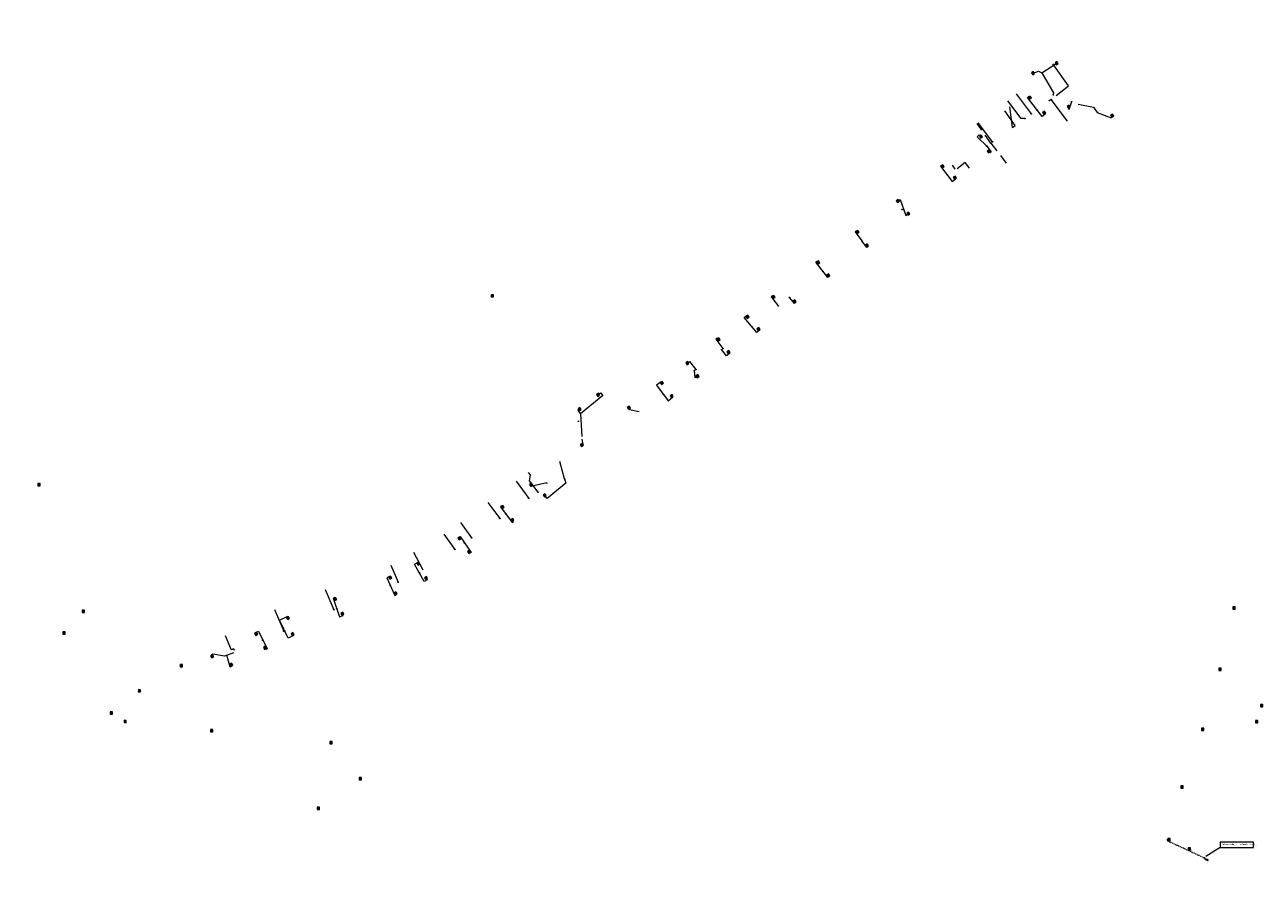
# Model space of a CAD drawing. Header units: inches. Extents: x 0 to 191500, y 0 to 342750.
# Tile 438 of 547: x 188369 to 188749, y 333902 to 334162. Entities that reach past the tile are written whole.
import ezdxf
from ezdxf.enums import TextEntityAlignment as Align

# ---------------------------------------------------------------- set-up
doc = ezdxf.new("R2010")
doc.units = ezdxf.units.IN
doc.header["$MEASUREMENT"] = 0
for name, pattern in [('RI-GWA_HUISAANSLUITING', [23, 4, -1.8, 2.6, -1.8, 4.6, -1.8, 4.6, -1.8]), ('RI-HWA_HUISAANSLUITING', [4.8, 3, -1.8]), ('RI-HWA_KOLKAANSLUITING', [4.3, 2.5, -1.8])]:
    doc.linetypes.add(name, pattern=pattern)
doc.layers.get('0').update_dxf_attribs({"lineweight": 20})
for name, color, linetype, lineweight in [('ECW', 150, 'Continuous', 20), ('N-WE-RI-GWA_HUISAANSLUITING_PP_160-G', 30, 'RI-GWA_HUISAANSLUITING', 20), ('N-WE-RI-HWA_HUISAANSLUITING_PP_160-G', 150, 'RI-HWA_HUISAANSLUITING', 20), ('N-WE-RI-HWA_KOLK-S', 150, 'Continuous', 20), ('N-WE-RI-HWA_KOLKAANSLUITING_PP_160-G', 150, 'RI-HWA_KOLKAANSLUITING', 20), ('N-WE-RI-HWA_KOLKAANSLUITING_PVC_125-G', 150, 'RI-HWA_KOLKAANSLUITING', 20), ('N-WE-RI-INLAAT', 7, 'Continuous', 20), ('N-WE-RI-VWA-MAATVOERING-T25', 30, 'Continuous', 20), ('Tekst algemeen', 7, 'Continuous', 20)]:
    doc.layers.add(name, color=color, linetype=linetype, lineweight=lineweight)
doc.styles.add('ENV-P', font='ISOCP.SHX')
picture_1 = doc.add_image_def('image1.ecw', size_in_pixel=(220000, 285000))

# ---------------------------------------------------------------- blocks, each defined once
blk = doc.blocks.new('A$C2C270354')
h = blk.add_hatch(color=256)
h.dxf.hatch_style = 1
edge = h.paths.add_edge_path()
edge.add_arc((0, 0), 0.1, 0, 360)
blk.add_circle((0, 0), 0.1)

msp = doc.modelspace()

# ---------------------------------------------------------------- linework, layer by layer
at = {"layer": 'N-WE-RI-GWA_HUISAANSLUITING_PP_160-G', "ltscale": 5, "flags": 128}
for points in [[(188685.13661, 334140.62899), (188688.90939, 334143.5965), (188684.04873, 334150.38594)], [(188658.52844, 334118.42826), (188657.26688, 334120.11733), (188654.74755, 334118.23565)], [(188519.75153, 334022.51248), (188523.58774, 334017.2565)], [(188523.41126, 334025.1737), (188523.98121, 334024.43148), (188523.74079, 334022.60018), (188526.40097, 334019.13594)], [(188511.09703, 334016.02537), (188514.72036, 334011.06107)], [(188502.70357, 334009.81256), (188506.08468, 334005.18012)], [(188497.54185, 334006.28444), (188500.93909, 334001.62989)], [(188488.29876, 334000.76656), (188491.16397, 333995.38403)], [(188481.30477, 333996.8004), (188483.55581, 333991.58845)], [(188461.22912, 333989.33198), (188463.89826, 333983.15199)], [(188445.6887, 333983.17338), (188448.544, 333976.56238)], [(188430.57978, 333975.21035), (188432.45148, 333970.8767)], [(188433.44774, 333970.62759), (188433.24887, 333971.19902), (188432.45148, 333970.8767)]]:
    msp.add_lwpolyline(points, dxfattribs=at)
at = {"layer": 'N-WE-RI-GWA_HUISAANSLUITING_PP_160-G', "ltscale": 5}
for points in [[(188672.90421, 334141.12106), (188677.4578, 334135.02436)], [(188688.56895, 334132.75733), (188683.5608, 334139.46263)], [(188671.72529, 334130.86168), (188672.53914, 334131.44276), (188669.38475, 334135.93994)], [(188675.53255, 334133.62979), (188674.39558, 334133.64253), (188670.27247, 334139.01502)], [(188671.72529, 334130.86168), (188670.96028, 334137.21579)], [(188665.61431, 334126.41876), (188661.21059, 334132.24088)]]:
    msp.add_lwpolyline(points, dxfattribs=at)
at = {"layer": 'N-WE-RI-HWA_HUISAANSLUITING_PP_160-G'}
for points in [[(188665.12407, 334126.06536), (188660.94382, 334132.04996)], [(188665.12407, 334126.06536), (188669.78558, 334119.98251)]]:
    msp.add_lwpolyline(points, dxfattribs=at)
at = {"layer": 'N-WE-RI-HWA_KOLK-S'}
for p, q in [((188685.3483, 334151.0685), (188684.77456, 334150.67369)), ((188685.74311, 334150.49476), (188684.77456, 334150.67369)), ((188684.77456, 334150.67369), (188685.16937, 334150.09995)), ((188685.3483, 334151.0685), (188685.16937, 334150.09995)), ((188685.74311, 334150.49476), (188685.3483, 334151.0685)), ((188678.10259, 334148.00118), (188677.52885, 334147.60637)), ((188678.4974, 334147.42744), (188677.52885, 334147.60637)), ((188677.52885, 334147.60637), (188677.92366, 334147.03263)), ((188678.10259, 334148.00118), (188677.92366, 334147.03263)), ((188677.92366, 334147.03263), (188678.4974, 334147.42744)), ((188678.4974, 334147.42744), (188678.10259, 334148.00118)), ((188685.16937, 334150.09995), (188685.74311, 334150.49476)), ((188677.10584, 334140.47641), (188676.5321, 334140.0816)), ((188677.50065, 334139.90267), (188676.5321, 334140.0816)), ((188676.5321, 334140.0816), (188676.92691, 334139.50786)), ((188677.10584, 334140.47641), (188676.92691, 334139.50786)), ((188676.92691, 334139.50786), (188677.50065, 334139.90267)), ((188677.50065, 334139.90267), (188677.10584, 334140.47641)), ((188681.50977, 334135.86339), (188680.93604, 334135.46858)), ((188681.90458, 334135.28965), (188680.93604, 334135.46858)), ((188680.93604, 334135.46858), (188681.33084, 334134.89484)), ((188681.50977, 334135.86339), (188681.33084, 334134.89484)), ((188681.90458, 334135.28965), (188681.50977, 334135.86339)), ((188689.01819, 334137.65165), (188688.44445, 334137.25684)), ((188689.413, 334137.07791), (188688.44445, 334137.25684)), ((188688.44445, 334137.25684), (188688.83926, 334136.6831)), ((188689.01819, 334137.65165), (188688.83926, 334136.6831)), ((188688.83926, 334136.6831), (188689.413, 334137.07791)), ((188689.413, 334137.07791), (188689.01819, 334137.65165)), ((188681.33084, 334134.89484), (188681.90458, 334135.28965)), ((188702.35957, 334134.99155), (188701.78583, 334134.59674)), ((188702.75438, 334134.41781), (188701.78583, 334134.59674)), ((188701.78583, 334134.59674), (188702.18064, 334134.02301)), ((188702.35957, 334134.99155), (188702.18064, 334134.02301)), ((188702.18064, 334134.02301), (188702.75438, 334134.41781)), ((188702.75438, 334134.41781), (188702.35957, 334134.99155)), ((188662.16008, 334128.55688), (188661.58634, 334128.16207)), ((188662.55489, 334127.98314), (188661.58634, 334128.16207)), ((188661.58634, 334128.16207), (188661.98115, 334127.58833)), ((188662.16008, 334128.55688), (188661.98115, 334127.58833)), ((188661.98115, 334127.58833), (188662.55489, 334127.98314)), ((188662.55489, 334127.98314), (188662.16008, 334128.55688)), ((188664.56103, 334124.04932), (188663.98729, 334123.65451)), ((188664.95584, 334123.47558), (188663.98729, 334123.65451)), ((188663.98729, 334123.65451), (188664.3821, 334123.08077)), ((188664.56103, 334124.04932), (188664.3821, 334123.08077)), ((188664.3821, 334123.08077), (188664.95584, 334123.47558)), ((188664.95584, 334123.47558), (188664.56103, 334124.04932)), ((188650.41096, 334119.4416), (188649.83723, 334119.04679)), ((188650.80577, 334118.86786), (188649.83723, 334119.04679)), ((188649.83723, 334119.04679), (188650.23203, 334118.47305)), ((188650.41096, 334119.4416), (188650.23203, 334118.47305)), ((188650.23203, 334118.47305), (188650.80577, 334118.86786)), ((188650.80577, 334118.86786), (188650.41096, 334119.4416)), ((188654.14016, 334115.98773), (188653.56642, 334115.59293)), ((188654.53497, 334115.414), (188653.56642, 334115.59293)), ((188653.56642, 334115.59293), (188653.96123, 334115.01919)), ((188654.14016, 334115.98773), (188653.96123, 334115.01919)), ((188653.96123, 334115.01919), (188654.53497, 334115.414)), ((188654.53497, 334115.414), (188654.14016, 334115.98773)), ((188636.7285, 334108.81977), (188636.15476, 334108.42496)), ((188637.12331, 334108.24604), (188636.15476, 334108.42496)), ((188636.15476, 334108.42496), (188636.54957, 334107.85123)), ((188636.7285, 334108.81977), (188636.54957, 334107.85123)), ((188636.54957, 334107.85123), (188637.12331, 334108.24604)), ((188637.12331, 334108.24604), (188636.7285, 334108.81977)), ((188639.9296, 334104.96003), (188639.35587, 334104.56522)), ((188640.32441, 334104.38629), (188639.35587, 334104.56522)), ((188639.35587, 334104.56522), (188639.75068, 334103.99148)), ((188639.9296, 334104.96003), (188639.75068, 334103.99148)), ((188639.75068, 334103.99148), (188640.32441, 334104.38629)), ((188640.32441, 334104.38629), (188639.9296, 334104.96003)), ((188624.3493, 334099.34564), (188623.77556, 334098.95083)), ((188624.74411, 334098.77191), (188623.77556, 334098.95083)), ((188623.77556, 334098.95083), (188624.17037, 334098.3771)), ((188624.3493, 334099.34564), (188624.17037, 334098.3771)), ((188624.17037, 334098.3771), (188624.74411, 334098.77191)), ((188624.74411, 334098.77191), (188624.3493, 334099.34564)), ((188627.25334, 334095.19697), (188626.6796, 334094.80216)), ((188627.64815, 334094.62323), (188626.6796, 334094.80216)), ((188626.6796, 334094.80216), (188627.07441, 334094.22842)), ((188627.25334, 334095.19697), (188627.07441, 334094.22842)), ((188627.07441, 334094.22842), (188627.64815, 334094.62323)), ((188627.64815, 334094.62323), (188627.25334, 334095.19697)), ((188612.28413, 334089.98444), (188611.71039, 334089.58963)), ((188612.28413, 334089.98444), (188612.1052, 334089.01589)), ((188612.67894, 334089.4107), (188612.28413, 334089.98444)), ((188612.67894, 334089.4107), (188611.71039, 334089.58963)), ((188611.71039, 334089.58963), (188612.1052, 334089.01589)), ((188612.1052, 334089.01589), (188612.67894, 334089.4107)), ((188615.40022, 334086.04772), (188614.82648, 334085.65291)), ((188615.79503, 334085.47398), (188614.82648, 334085.65291)), ((188614.82648, 334085.65291), (188615.22129, 334085.07917)), ((188615.40022, 334086.04772), (188615.22129, 334085.07917)), ((188615.22129, 334085.07917), (188615.79503, 334085.47398)), ((188615.79503, 334085.47398), (188615.40022, 334086.04772)), ((188512.05252, 334079.63697), (188512.05103, 334078.94052)), ((188512.05103, 334078.94052), (188512.74897, 334079.63548)), ((188512.05103, 334078.94052), (188512.74748, 334078.93903)), ((188512.05252, 334079.63697), (188512.74748, 334078.93903)), ((188512.74897, 334079.63548), (188512.05252, 334079.63697)), ((188512.74748, 334078.93903), (188512.74897, 334079.63548)), ((188598.62168, 334079.43061), (188598.04795, 334079.0358)), ((188599.01649, 334078.85687), (188598.04795, 334079.0358)), ((188598.04795, 334079.0358), (188598.44275, 334078.46206)), ((188598.62168, 334079.43061), (188598.44275, 334078.46206)), ((188598.44275, 334078.46206), (188599.01649, 334078.85687)), ((188599.01649, 334078.85687), (188598.62168, 334079.43061)), ((188605.08338, 334078.10511), (188604.50964, 334077.7103)), ((188605.47818, 334077.53137), (188604.50964, 334077.7103)), ((188604.50964, 334077.7103), (188604.90445, 334077.13656)), ((188605.08338, 334078.10511), (188604.90445, 334077.13656)), ((188604.90445, 334077.13656), (188605.47818, 334077.53137)), ((188605.47818, 334077.53137), (188605.08338, 334078.10511)), ((188590.67027, 334073.33045), (188590.09653, 334072.93564)), ((188591.06508, 334072.75672), (188590.09653, 334072.93564)), ((188590.09653, 334072.93564), (188590.49134, 334072.36191)), ((188590.67027, 334073.33045), (188590.49134, 334072.36191)), ((188590.49134, 334072.36191), (188591.06508, 334072.75672)), ((188591.06508, 334072.75672), (188590.67027, 334073.33045)), ((188594.0184, 334069.56868), (188593.44466, 334069.17387)), ((188594.4132, 334068.99494), (188593.44466, 334069.17387)), ((188593.44466, 334069.17387), (188593.83947, 334068.60013)), ((188594.0184, 334069.56868), (188593.83947, 334068.60013)), ((188593.83947, 334068.60013), (188594.4132, 334068.99494)), ((188594.4132, 334068.99494), (188594.0184, 334069.56868)), ((188581.75966, 334066.41852), (188581.18593, 334066.02371)), ((188582.15447, 334065.84478), (188581.18593, 334066.02371)), ((188581.18593, 334066.02371), (188581.58074, 334065.44997)), ((188581.75966, 334066.41852), (188581.58074, 334065.44997)), ((188581.58074, 334065.44997), (188582.15447, 334065.84478)), ((188582.15447, 334065.84478), (188581.75966, 334066.41852)), ((188584.86676, 334062.4978), (188584.29302, 334062.10299)), ((188585.26156, 334061.92406), (188584.29302, 334062.10299)), ((188584.29302, 334062.10299), (188584.68783, 334061.52925)), ((188584.86676, 334062.4978), (188584.68783, 334061.52925)), ((188584.68783, 334061.52925), (188585.26156, 334061.92406)), ((188585.26156, 334061.92406), (188584.86676, 334062.4978)), ((188572.22097, 334059.12873), (188571.64724, 334058.73392)), ((188572.61578, 334058.55499), (188571.64724, 334058.73392)), ((188571.64724, 334058.73392), (188572.04204, 334058.16019)), ((188572.22097, 334059.12873), (188572.04204, 334058.16019)), ((188572.04204, 334058.16019), (188572.61578, 334058.55499)), ((188572.61578, 334058.55499), (188572.22097, 334059.12873)), ((188564.43757, 334053.09754), (188563.86384, 334052.70273)), ((188564.83238, 334052.5238), (188563.86384, 334052.70273)), ((188563.86384, 334052.70273), (188564.25865, 334052.12899)), ((188564.43757, 334053.09754), (188564.25865, 334052.12899)), ((188564.25865, 334052.12899), (188564.83238, 334052.5238)), ((188564.83238, 334052.5238), (188564.43757, 334053.09754)), ((188575.36706, 334055.174), (188574.79332, 334054.77919)), ((188575.76187, 334054.60026), (188574.79332, 334054.77919)), ((188574.79332, 334054.77919), (188575.18813, 334054.20546)), ((188575.36706, 334055.174), (188575.18813, 334054.20546)), ((188575.18813, 334054.20546), (188575.76187, 334054.60026)), ((188575.76187, 334054.60026), (188575.36706, 334055.174)), ((188544.90473, 334049.44807), (188544.33099, 334049.05326)), ((188545.29954, 334048.87433), (188544.33099, 334049.05326)), ((188544.33099, 334049.05326), (188544.7258, 334048.47952)), ((188544.90473, 334049.44807), (188544.7258, 334048.47952)), ((188544.7258, 334048.47952), (188545.29954, 334048.87433)), ((188545.29954, 334048.87433), (188544.90473, 334049.44807)), ((188567.46764, 334049.07483), (188566.8939, 334048.68002)), ((188567.86245, 334048.5011), (188566.8939, 334048.68002)), ((188566.8939, 334048.68002), (188567.28871, 334048.10629)), ((188567.46764, 334049.07483), (188567.28871, 334048.10629)), ((188567.28871, 334048.10629), (188567.86245, 334048.5011)), ((188567.86245, 334048.5011), (188567.46764, 334049.07483)), ((188539.26672, 334045.08837), (188538.69298, 334044.69357)), ((188539.66153, 334044.51464), (188538.69298, 334044.69357)), ((188538.69298, 334044.69357), (188539.08779, 334044.11983)), ((188539.26672, 334045.08837), (188539.08779, 334044.11983)), ((188539.08779, 334044.11983), (188539.66153, 334044.51464)), ((188539.66153, 334044.51464), (188539.26672, 334045.08837)), ((188554.30382, 334045.51989), (188553.73008, 334045.12508)), ((188554.69863, 334044.94615), (188553.73008, 334045.12508)), ((188553.73008, 334045.12508), (188554.12489, 334044.55134)), ((188554.30382, 334045.51989), (188554.12489, 334044.55134)), ((188554.12489, 334044.55134), (188554.69863, 334044.94615)), ((188554.69863, 334044.94615), (188554.30382, 334045.51989)), ((188539.93932, 334034.09021), (188539.36558, 334033.6954)), ((188540.33413, 334033.51647), (188539.36558, 334033.6954)), ((188539.36558, 334033.6954), (188539.76039, 334033.12166)), ((188539.93932, 334034.09021), (188539.76039, 334033.12166)), ((188539.76039, 334033.12166), (188540.33413, 334033.51647)), ((188540.33413, 334033.51647), (188539.93932, 334034.09021)), ((188373.22052, 334021.78297), (188373.21903, 334021.08652)), ((188373.21903, 334021.08652), (188373.91697, 334021.78148)), ((188373.22052, 334021.78297), (188373.91548, 334021.08503)), ((188373.91697, 334021.78148), (188373.22052, 334021.78297)), ((188373.91548, 334021.08503), (188373.91697, 334021.78148)), ((188524.40933, 334021.88582), (188523.8356, 334021.49101)), ((188524.40933, 334021.88582), (188524.23041, 334020.91727)), ((188524.80414, 334021.31208), (188524.40933, 334021.88582)), ((188373.21903, 334021.08652), (188373.91548, 334021.08503)), ((188524.80414, 334021.31208), (188523.8356, 334021.49101)), ((188523.8356, 334021.49101), (188524.23041, 334020.91727)), ((188524.23041, 334020.91727), (188524.80414, 334021.31208)), ((188528.54959, 334018.65386), (188527.97585, 334018.25905)), ((188528.94439, 334018.08012), (188527.97585, 334018.25905)), ((188527.97585, 334018.25905), (188528.37066, 334017.68531)), ((188528.54959, 334018.65386), (188528.37066, 334017.68531)), ((188528.37066, 334017.68531), (188528.94439, 334018.08012)), ((188528.94439, 334018.08012), (188528.54959, 334018.65386)), ((188515.65776, 334015.10885), (188515.08403, 334014.71404)), ((188516.05257, 334014.53511), (188515.08403, 334014.71404)), ((188515.08403, 334014.71404), (188515.47883, 334014.1403)), ((188515.65776, 334015.10885), (188515.47883, 334014.1403)), ((188515.47883, 334014.1403), (188516.05257, 334014.53511)), ((188516.05257, 334014.53511), (188515.65776, 334015.10885)), ((188518.66984, 334011.11115), (188518.0961, 334010.71634)), ((188519.06464, 334010.53741), (188518.0961, 334010.71634)), ((188518.0961, 334010.71634), (188518.49091, 334010.1426)), ((188518.66984, 334011.11115), (188518.49091, 334010.1426)), ((188518.49091, 334010.1426), (188519.06464, 334010.53741)), ((188519.06464, 334010.53741), (188518.66984, 334011.11115)), ((188502.47153, 334005.49691), (188501.8978, 334005.1021)), ((188502.86634, 334004.92317), (188501.8978, 334005.1021)), ((188501.8978, 334005.1021), (188502.2926, 334004.52836)), ((188502.47153, 334005.49691), (188502.2926, 334004.52836)), ((188502.2926, 334004.52836), (188502.86634, 334004.92317)), ((188502.86634, 334004.92317), (188502.47153, 334005.49691)), ((188505.38958, 334001.38123), (188504.81584, 334000.98642)), ((188505.78439, 334000.80749), (188504.81584, 334000.98642)), ((188504.81584, 334000.98642), (188505.21065, 334000.41268)), ((188505.38958, 334001.38123), (188505.21065, 334000.41268)), ((188505.21065, 334000.41268), (188505.78439, 334000.80749)), ((188505.78439, 334000.80749), (188505.38958, 334001.38123)), ((188489.88174, 333997.77883), (188489.30801, 333997.38402)), ((188490.27655, 333997.20509), (188489.30801, 333997.38402)), ((188489.30801, 333997.38402), (188489.70281, 333996.81028)), ((188489.88174, 333997.77883), (188489.70281, 333996.81028)), ((188489.70281, 333996.81028), (188490.27655, 333997.20509)), ((188490.27655, 333997.20509), (188489.88174, 333997.77883)), ((188481.22374, 333993.46183), (188480.65, 333993.06702)), ((188481.61855, 333992.8881), (188480.65, 333993.06702)), ((188480.65, 333993.06702), (188481.04481, 333992.49329)), ((188481.22374, 333993.46183), (188481.04481, 333992.49329)), ((188481.04481, 333992.49329), (188481.61855, 333992.8881)), ((188481.61855, 333992.8881), (188481.22374, 333993.46183)), ((188492.22171, 333993.31728), (188491.64797, 333992.92247)), ((188492.61652, 333992.74355), (188491.64797, 333992.92247)), ((188491.64797, 333992.92247), (188492.04278, 333992.34874)), ((188492.22171, 333993.31728), (188492.04278, 333992.34874)), ((188492.04278, 333992.34874), (188492.61652, 333992.74355)), ((188492.61652, 333992.74355), (188492.22171, 333993.31728)), ((188482.86663, 333988.66045), (188482.29289, 333988.26564)), ((188483.26144, 333988.08672), (188482.29289, 333988.26564)), ((188482.29289, 333988.26564), (188482.6877, 333987.69191)), ((188482.86663, 333988.66045), (188482.6877, 333987.69191)), ((188482.6877, 333987.69191), (188483.26144, 333988.08672)), ((188483.26144, 333988.08672), (188482.86663, 333988.66045)), ((188464.37422, 333986.88674), (188463.80048, 333986.49193)), ((188464.76903, 333986.313), (188463.80048, 333986.49193)), ((188463.80048, 333986.49193), (188464.19529, 333985.9182)), ((188464.37422, 333986.88674), (188464.19529, 333985.9182)), ((188464.19529, 333985.9182), (188464.76903, 333986.313)), ((188464.76903, 333986.313), (188464.37422, 333986.88674)), ((188739.20952, 333984.03197), (188739.20803, 333983.33552)), ((188739.20803, 333983.33552), (188739.90597, 333984.03048)), ((188739.20952, 333984.03197), (188739.90448, 333983.33403)), ((188739.90597, 333984.03048), (188739.20952, 333984.03197)), ((188739.90448, 333983.33403), (188739.90597, 333984.03048)), ((188386.80352, 333983.00197), (188386.80203, 333982.30552)), ((188386.80203, 333982.30552), (188387.49997, 333983.00048)), ((188386.80203, 333982.30552), (188387.49848, 333982.30403)), ((188386.80352, 333983.00197), (188387.49848, 333982.30403)), ((188387.49997, 333983.00048), (188386.80352, 333983.00197)), ((188387.49848, 333982.30403), (188387.49997, 333983.00048)), ((188449.93887, 333981.08409), (188449.36513, 333980.68928)), ((188450.33368, 333980.51035), (188449.36513, 333980.68928)), ((188449.36513, 333980.68928), (188449.75994, 333980.11554)), ((188449.93887, 333981.08409), (188449.75994, 333980.11554)), ((188449.75994, 333980.11554), (188450.33368, 333980.51035)), ((188450.33368, 333980.51035), (188449.93887, 333981.08409)), ((188466.60817, 333982.35422), (188466.03443, 333981.95941)), ((188467.00297, 333981.78049), (188466.03443, 333981.95941)), ((188466.03443, 333981.95941), (188466.42924, 333981.38568)), ((188466.60817, 333982.35422), (188466.42924, 333981.38568)), ((188466.42924, 333981.38568), (188467.00297, 333981.78049)), ((188467.00297, 333981.78049), (188466.60817, 333982.35422)), ((188739.20803, 333983.33552), (188739.90448, 333983.33403)), ((188380.94552, 333976.36997), (188380.94403, 333975.67352)), ((188380.94403, 333975.67352), (188381.64197, 333976.36848)), ((188380.94552, 333976.36997), (188381.64048, 333975.67203)), ((188381.64197, 333976.36848), (188380.94552, 333976.36997)), ((188381.64048, 333975.67203), (188381.64197, 333976.36848)), ((188440.17874, 333976.23335), (188439.60501, 333975.83854)), ((188440.17874, 333976.23335), (188439.99982, 333975.26481)), ((188440.57355, 333975.65962), (188440.17874, 333976.23335)), ((188451.36073, 333976.17376), (188450.78699, 333975.77895)), ((188451.36073, 333976.17376), (188451.1818, 333975.20521)), ((188451.75554, 333975.60002), (188451.36073, 333976.17376)), ((188380.94403, 333975.67352), (188381.64048, 333975.67203)), ((188440.57355, 333975.65962), (188439.60501, 333975.83854)), ((188439.60501, 333975.83854), (188439.99982, 333975.26481)), ((188439.99982, 333975.26481), (188440.57355, 333975.65962)), ((188451.75554, 333975.60002), (188450.78699, 333975.77895)), ((188450.78699, 333975.77895), (188451.1818, 333975.20521)), ((188451.1818, 333975.20521), (188451.75554, 333975.60002)), ((188426.73231, 333969.34564), (188426.15857, 333968.95083)), ((188427.12712, 333968.77191), (188426.15857, 333968.95083)), ((188426.15857, 333968.95083), (188426.55338, 333968.3771)), ((188426.73231, 333969.34564), (188426.55338, 333968.3771)), ((188426.55338, 333968.3771), (188427.12712, 333968.77191)), ((188427.12712, 333968.77191), (188426.73231, 333969.34564)), ((188442.88775, 333971.93972), (188442.31401, 333971.54492)), ((188443.28256, 333971.36599), (188442.31401, 333971.54492)), ((188442.31401, 333971.54492), (188442.70882, 333970.97118)), ((188442.88775, 333971.93972), (188442.70882, 333970.97118)), ((188442.70882, 333970.97118), (188443.28256, 333971.36599)), ((188443.28256, 333971.36599), (188442.88775, 333971.93972)), ((188416.86652, 333966.33397), (188416.86503, 333965.63752)), ((188416.86503, 333965.63752), (188417.56297, 333966.33248)), ((188416.86503, 333965.63752), (188417.56148, 333965.63603)), ((188416.86652, 333966.33397), (188417.56148, 333965.63603)), ((188417.56297, 333966.33248), (188416.86652, 333966.33397)), ((188417.56148, 333965.63603), (188417.56297, 333966.33248)), ((188432.55655, 333966.79012), (188431.98282, 333966.39531)), ((188432.95136, 333966.21638), (188431.98282, 333966.39531)), ((188431.98282, 333966.39531), (188432.37763, 333965.82157)), ((188432.55655, 333966.79012), (188432.37763, 333965.82157)), ((188432.37763, 333965.82157), (188432.95136, 333966.21638)), ((188432.95136, 333966.21638), (188432.55655, 333966.79012)), ((188734.95052, 333965.21997), (188734.94903, 333964.52352)), ((188734.94903, 333964.52352), (188735.64697, 333965.21848)), ((188734.95052, 333965.21997), (188735.64548, 333964.52203)), ((188735.64697, 333965.21848), (188734.95052, 333965.21997)), ((188735.64548, 333964.52203), (188735.64697, 333965.21848)), ((188734.94903, 333964.52352), (188735.64548, 333964.52203)), ((188404.02052, 333958.65197), (188404.01903, 333957.95552)), ((188404.01903, 333957.95552), (188404.71697, 333958.65048)), ((188404.01903, 333957.95552), (188404.71548, 333957.95403)), ((188404.02052, 333958.65197), (188404.71548, 333957.95403)), ((188404.71697, 333958.65048), (188404.02052, 333958.65197)), ((188404.71548, 333957.95403), (188404.71697, 333958.65048)), ((188747.67252, 333954.08897), (188747.67103, 333953.39252)), ((188747.67103, 333953.39252), (188748.36897, 333954.08748)), ((188747.67252, 333954.08897), (188748.36748, 333953.39103)), ((188748.36897, 333954.08748), (188747.67252, 333954.08897)), ((188748.36748, 333953.39103), (188748.36897, 333954.08748)), ((188395.43352, 333951.85997), (188395.43203, 333951.16352)), ((188395.43203, 333951.16352), (188396.12997, 333951.85848)), ((188395.43203, 333951.16352), (188396.12848, 333951.16203)), ((188395.43352, 333951.85997), (188396.12848, 333951.16203)), ((188396.12997, 333951.85848), (188395.43352, 333951.85997)), ((188396.12848, 333951.16203), (188396.12997, 333951.85848)), ((188747.67103, 333953.39252), (188748.36748, 333953.39103)), ((188399.63252, 333949.25797), (188399.63103, 333948.56152)), ((188399.63103, 333948.56152), (188400.32897, 333949.25648)), ((188399.63103, 333948.56152), (188400.32748, 333948.56003)), ((188399.63252, 333949.25797), (188400.32748, 333948.56003)), ((188400.32897, 333949.25648), (188399.63252, 333949.25797)), ((188400.32748, 333948.56003), (188400.32897, 333949.25648)), ((188426.12552, 333946.48097), (188426.12403, 333945.78452)), ((188426.12403, 333945.78452), (188426.82197, 333946.47948)), ((188426.12552, 333946.48097), (188426.82048, 333945.78303)), ((188426.82197, 333946.47948), (188426.12552, 333946.48097)), ((188426.82048, 333945.78303), (188426.82197, 333946.47948)), ((188729.60252, 333946.86397), (188729.60103, 333946.16752)), ((188729.60103, 333946.16752), (188730.29897, 333946.86248)), ((188729.60103, 333946.16752), (188730.29748, 333946.16603)), ((188729.60252, 333946.86397), (188730.29748, 333946.16603)), ((188730.29897, 333946.86248), (188729.60252, 333946.86397)), ((188730.29748, 333946.16603), (188730.29897, 333946.86248)), ((188746.18252, 333949.20897), (188746.18103, 333948.51252)), ((188746.18103, 333948.51252), (188746.87897, 333949.20748)), ((188746.18103, 333948.51252), (188746.87748, 333948.51103)), ((188746.18252, 333949.20897), (188746.87748, 333948.51103)), ((188746.87897, 333949.20748), (188746.18252, 333949.20897)), ((188746.87748, 333948.51103), (188746.87897, 333949.20748)), ((188426.12403, 333945.78452), (188426.82048, 333945.78303)), ((188462.68452, 333942.75697), (188462.68303, 333942.06052)), ((188462.68303, 333942.06052), (188463.38097, 333942.75548)), ((188462.68303, 333942.06052), (188463.37948, 333942.05903)), ((188462.68452, 333942.75697), (188463.37948, 333942.05903)), ((188463.38097, 333942.75548), (188462.68452, 333942.75697)), ((188463.37948, 333942.05903), (188463.38097, 333942.75548)), ((188471.68752, 333931.72497), (188471.68603, 333931.02852)), ((188471.68603, 333931.02852), (188472.38397, 333931.72348)), ((188471.68603, 333931.02852), (188472.38248, 333931.02703)), ((188471.68752, 333931.72497), (188472.38248, 333931.02703)), ((188472.38397, 333931.72348), (188471.68752, 333931.72497)), ((188472.38248, 333931.02703), (188472.38397, 333931.72348)), ((188723.32652, 333929.16597), (188723.32503, 333928.46952)), ((188723.32503, 333928.46952), (188724.02297, 333929.16448)), ((188723.32503, 333928.46952), (188724.02148, 333928.46803)), ((188723.32652, 333929.16597), (188724.02148, 333928.46803)), ((188724.02297, 333929.16448), (188723.32652, 333929.16597)), ((188724.02148, 333928.46803), (188724.02297, 333929.16448)), ((188458.76852, 333922.65697), (188458.76703, 333921.96052)), ((188458.76703, 333921.96052), (188459.46497, 333922.65548)), ((188458.76703, 333921.96052), (188459.46348, 333921.95903)), ((188458.76852, 333922.65697), (188459.46348, 333921.95903)), ((188459.46497, 333922.65548), (188458.76852, 333922.65697)), ((188459.46348, 333921.95903), (188459.46497, 333922.65548)), ((188719.27309, 333913.05283), (188719.27159, 333912.35638)), ((188719.27159, 333912.35638), (188719.96954, 333913.05133)), ((188719.27159, 333912.35638), (188719.96804, 333912.35488)), ((188719.27309, 333913.05283), (188719.96804, 333912.35488)), ((188719.96954, 333913.05133), (188719.27309, 333913.05283)), ((188719.96804, 333912.35488), (188719.96954, 333913.05133)), ((188725.51821, 333910.20201), (188725.51671, 333909.50556)), ((188725.51671, 333909.50556), (188726.21466, 333910.20052)), ((188725.51671, 333909.50556), (188726.21317, 333909.50406)), ((188725.51821, 333910.20201), (188726.21317, 333909.50406)), ((188726.21466, 333910.20052), (188725.51821, 333910.20201)), ((188726.21317, 333909.50406), (188726.21466, 333910.20052))]:
    msp.add_line(p, q, dxfattribs=at)
at = {"layer": 'N-WE-RI-HWA_KOLKAANSLUITING_PP_160-G', "ltscale": 5, "flags": 128}
for points in [[(188678.01312, 334147.51691), (188679.71129, 334148.11374), (188680.72469, 334147.57011), (188684.40078, 334141.24386), (188684.06602, 334140.93898), (188684.31403, 334140.62123)], [(188680.72469, 334147.57011), (188685.25883, 334150.58422)], [(188681.58591, 334135.17713), (188681.77286, 334134.94677), (188680.82493, 334134.26557), (188676.34107, 334140.00909), (188676.74424, 334140.34143), (188676.86315, 334140.19538)], [(188688.92867, 334136.91737), (188688.78544, 334136.55306), (188689.05369, 334136.46197), (188689.87196, 334138.77218)], [(188691.89156, 334138.00653), (188696.50391, 334137.12341), (188697.64248, 334135.49466), (188701.95256, 334133.77763), (188702.14541, 334134.25037)], [(188663.85383, 334125.14144), (188660.90502, 334128.00245), (188661.56207, 334128.6101), (188662.07061, 334128.0726)], [(188663.85383, 334125.14144), (188665.19645, 334123.40181), (188664.78643, 334123.11118), (188664.47157, 334123.56504)], [(188650.18095, 334119.1629), (188650.02821, 334119.36081), (188649.63239, 334119.05532), (188653.29826, 334114.30544), (188654.31565, 334115.12788), (188654.17729, 334115.28783)], [(188654.19931, 334118.12543), (188653.31678, 334119.33984)], [(188636.63904, 334108.3355), (188637.28192, 334108.83388), (188639.10878, 334103.92394), (188639.82278, 334104.47445)], [(188624.14538, 334099.08563), (188624.01825, 334099.25427), (188623.49941, 334098.86258), (188625.62754, 334096.10516)], [(188627.16388, 334094.7127), (188627.45141, 334094.3454), (188627.15461, 334094.12654), (188625.62754, 334096.10516)], [(188615.43791, 334085.34381), (188615.5641, 334085.183), (188615.16828, 334084.87751), (188611.5024, 334089.62739), (188611.89822, 334089.93288), (188612.05325, 334089.70338)], [(188598.36402, 334079.14335), (188598.21128, 334079.34126), (188597.81546, 334079.03577), (188600.01191, 334076.18981)], [(188605.16803, 334077.41733), (188605.32077, 334077.21942), (188604.92495, 334076.91393), (188603.45386, 334078.82001)], [(188593.93822, 334069.06793), (188594.21193, 334068.74541), (188593.38891, 334068.07744), (188589.58464, 334072.68416), (188590.26925, 334073.20896), (188590.58783, 334072.81473)], [(188581.67313, 334065.9265), (188581.34541, 334066.33606), (188580.92318, 334066.00039), (188583.06867, 334063.14027)], [(188584.90734, 334061.80994), (188585.06008, 334061.61202), (188584.13355, 334060.89694), (188582.656, 334062.81141)], [(188572.33589, 334058.78843), (188572.8513, 334059.18872), (188574.74727, 334056.72819)], [(188575.08568, 334054.52951), (188574.58137, 334054.12593), (188574.29921, 334056.38294)], [(188564.34161, 334052.60966), (188564.09857, 334052.94999), (188562.65704, 334051.90546), (188566.32292, 334047.15558), (188567.65295, 334048.2349), (188567.38449, 334048.57872)], [(188546.29859, 334048.74879), (188546.29859, 334048.74879), (188546.29859, 334048.74879), (188539.46418, 334043.11167)], [(188544.81526, 334048.96379), (188545.51639, 334049.60468), (188546.29859, 334048.74879), (188546.29859, 334048.74879)], [(188539.17725, 334044.6041), (188538.62507, 334044.21473), (188539.46418, 334043.11167)], [(188554.30409, 334044.80227), (188554.43895, 334044.4666), (188557.4244, 334043.81476)], [(188539.46418, 334043.11167), (188539.79515, 334036.23272)], [(188539.84985, 334033.60594), (188540.24888, 334033.78878), (188539.97188, 334035.36694)], [(188534.56303, 334023.20868), (188533.05391, 334028.53559), (188533.05391, 334028.53559), (188533.05391, 334028.53559)], [(188529.24569, 334021.66931), (188529.1721, 334022.0093), (188524.62041, 334020.97868), (188524.31987, 334021.40155)], [(188534.56303, 334023.20868), (188534.94463, 334021.86169), (188529.24799, 334017.18628), (188528.61709, 334017.97501)], [(188515.45926, 334014.79102), (188515.30922, 334014.99099), (188514.90929, 334014.6909), (188518.51036, 334009.89171), (188518.90031, 334010.20104), (188518.73054, 334010.427)], [(188502.2316, 334005.21691), (188502.16461, 334005.32522), (188502.54196, 334005.58565), (188505.91871, 334000.62641), (188505.63005, 334000.43314), (188505.45629, 334000.68637)], [(188492.26514, 333992.61536), (188492.4489, 333992.28487), (188491.51288, 333991.80108), (188488.64611, 333997.14452), (188489.58747, 333997.65212), (188489.66613, 333997.50869)], [(188481.13377, 333992.98861), (188480.98147, 333993.29811), (188480.13678, 333992.93552), (188482.60515, 333987.46308), (188483.02751, 333987.64232), (188482.79362, 333988.17292)], [(188464.30775, 333986.4035), (188464.18159, 333986.86436), (188463.6684, 333986.68506), (188465.59972, 333981.0044), (188466.73456, 333981.39764), (188466.55657, 333981.86044)], [(188451.3973, 333975.47947), (188451.5231, 333975.21801), (188449.88469, 333974.38964), (188447.28894, 333979.90849), (188449.63268, 333981.06496), (188449.75388, 333980.8087)], [(188440.08928, 333975.74908), (188439.89773, 333976.17434), (188440.78908, 333976.58058), (188443.45779, 333971.18749), (188443.0247, 333970.9641), (188442.79828, 333971.45545)], [(188433.18697, 333969.97033), (188430.43788, 333968.95982), (188426.79649, 333969.48305), (188426.39624, 333969.18338), (188426.4895, 333969.05882)], [(188432.56762, 333966.07695), (188432.68432, 333965.81124), (188432.17853, 333965.5633), (188431.15673, 333969.22405)]]:
    msp.add_lwpolyline(points, dxfattribs=at)
at = {"layer": 'N-WE-RI-HWA_KOLKAANSLUITING_PVC_125-G', "ltscale": 0.1, "flags": 128}
for points in [[(188719.48818, 333912.7755), (188719.21582, 333912.89384), (188718.99955, 333912.46247), (188730.45888, 333907.14583)], [(188726.00159, 333909.78958), (188726.39065, 333909.61312), (188726.18244, 333909.137)]]:
    msp.add_lwpolyline(points, dxfattribs=at)
at = {"layer": 'Tekst algemeen'}
msp.add_lwpolyline([(188735.33135, 333910.32662), (188745.55868, 333910.32662), (188745.55868, 333911.97736), (188735.33135, 333911.97736)], close=True, dxfattribs=at)
at = {"layer": 'Tekst algemeen', "flags": 128}
msp.add_lwpolyline([(188735.33135, 333910.32662), (188730.95763, 333907.49743)], dxfattribs=at)

# ---------------------------------------------------------------- block references
at = {"layer": 'N-WE-RI-INLAAT'}
for p, rotation in [((188683.56051, 334139.46201), 214.7199127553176), ((188679.22659, 334136.31293), 214.7199127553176), ((188683.08102, 334139.10388), 214.7199127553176), ((188689.87196, 334138.77218), 214.7199127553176), ((188675.52947, 334133.62634), 214.7199127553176), ((188677.4578, 334135.02436), 214.7199127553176), ((188663.85383, 334125.14144), 214.7199127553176), ((188665.11715, 334126.07105), 214.7199127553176), ((188665.60997, 334126.42399), 214.7199127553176), ((188651.65184, 334116.43872), 214.7199127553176), ((188637.94245, 334105.69655), 214.7199127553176), ((188625.62754, 334096.10516), 214.7199127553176), ((188613.69724, 334086.78354), 214.7199127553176), ((188603.45386, 334078.82001), 214.7199127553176), ((188600.01191, 334076.18981), 214.7199127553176), ((188591.86768, 334069.92657), 214.7199127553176), ((188582.65414, 334062.81381), 214.7199127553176), ((188583.06867, 334063.14027), 214.7199127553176), ((188574.29921, 334056.38294), 214.7199127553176), ((188574.74727, 334056.72819), 214.7199127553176), ((188564.83172, 334049.08773), 214.7199127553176), ((188538.77499, 334040.85114), 214.7199127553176), ((188534.56303, 334023.20868), 214.7199127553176), ((188526.40097, 334019.13594), 214.7199127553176), ((188523.58774, 334017.2565), 214.7199127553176), ((188514.72036, 334011.06107), 214.7199127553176), ((188516.6012, 334012.43608), 214.7199127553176), ((188503.8614, 334003.64785), 214.7199127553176), ((188506.08468, 334005.18012), 214.7199127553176), ((188500.93909, 334001.62989), 214.7199127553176), ((188483.55581, 333991.58845), 214.7199127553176), ((188490.12655, 333994.41247), 214.7199127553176), ((188481.20207, 333990.56065), 214.7199127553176), ((188463.89826, 333983.15199), 214.7199127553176), ((188464.75313, 333983.49907), 214.7199127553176), ((188448.54591, 333976.57761), 214.7199127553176), ((188448.80333, 333976.6903), 214.7199127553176), ((188442.16457, 333973.80095), 214.7199127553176), ((188730.45888, 333907.14583), 0.06357443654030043)]:
    msp.add_blockref('A$C2C270354', p, dxfattribs=dict(at, rotation=rotation))

# ---------------------------------------------------------------- texts
at = {"layer": 'N-WE-RI-VWA-MAATVOERING-T25', "insert": (188731.59491, 333906.23383), "char_height": 0.3, "attachment_point": 9, "rotation": 338.4221343}
msp.add_mtext_dynamic_manual_height_columns('{\\Fromans|c0;19.60}', width=0.3, gutter_width=20, heights=[0], dxfattribs=at)
at = {"layer": 'Tekst algemeen', "style": 'ENV-P', "width": 0.8}
msp.add_text('Kolkaansluiting op bestaande riolering', height=0.5, dxfattribs=at).set_placement((188735.82854, 333911.54948), align=Align.TOP_LEFT)

# ---------------------------------------------------------------- pictures from other files: only their frames are drawn
at = {"layer": 'ECW'}
image = msp.add_image(picture_1, insert=(180500, 328500), size_in_units=(11000, 14250), dxfattribs=at)
image.dxf.flags = 7

doc.saveas('drawing.dxf')
